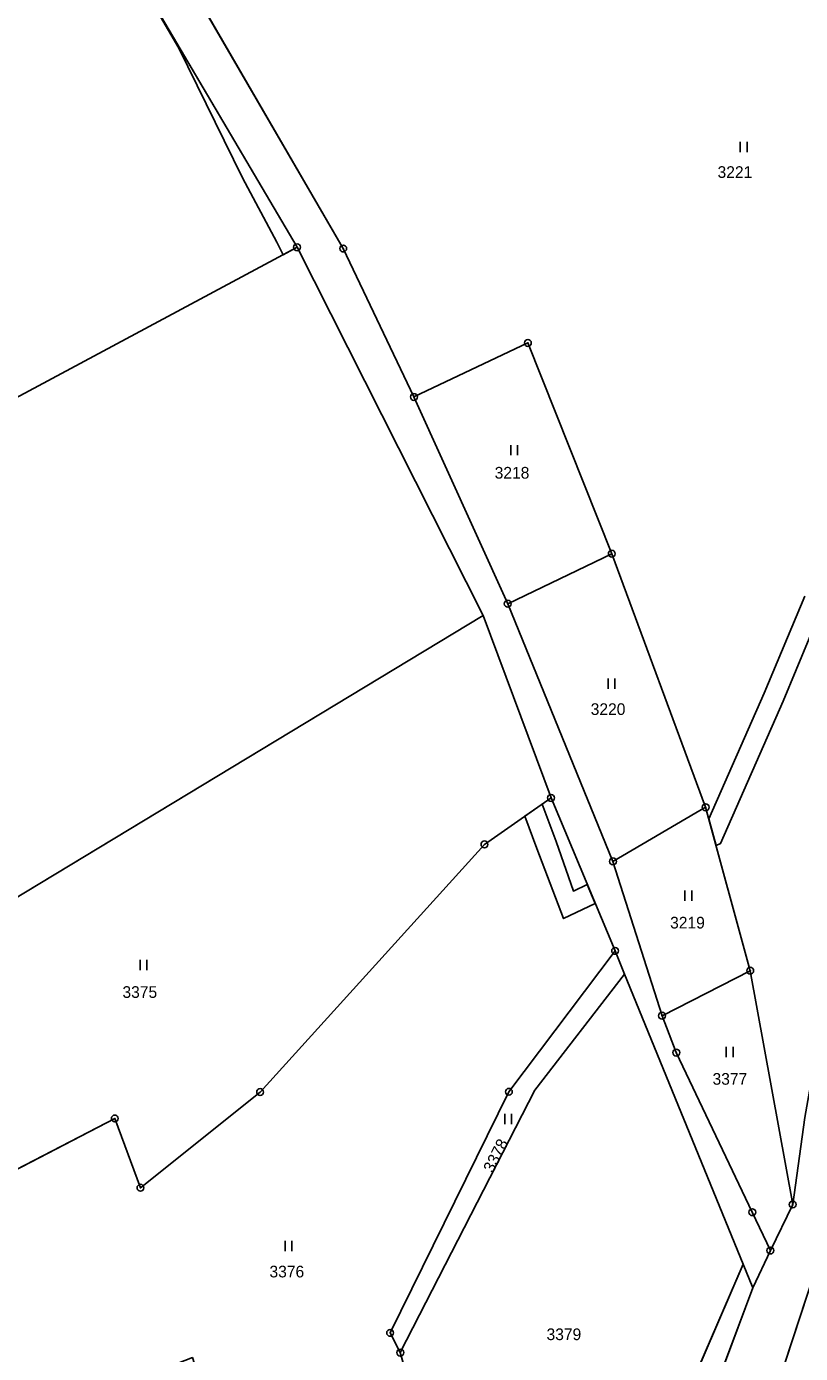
# Model space of a CAD drawing. Extents: x -689422 to -685210, y -987725 to -982160.
# Drawn here: x -687272.5 to -687159.7, y -987257.9 to -987064.7 of the extents above; entities that cross this region are included whole.
import ezdxf

# ---------------------------------------------------------------- set-up
doc = ezdxf.new("R2010")
doc.units = 0
for name, color, linetype in [('KN_Hranice_parcel', 7, 'Continuous'), ('KN_Parcelni cisla', 7, 'Continuous'), ('KN_Polygon parcely', 7, 'Continuous'), ('KN_POZEMKY_ORNA PUDA', 7, 'Continuous'), ('KN_POZEMKY_OSTATNI PLOCHA', 7, 'Continuous'), ('KN_POZEMKY_TTP', 7, 'Continuous'), ('KN_VYUZITI_17_ostatni plocha_ostatni komunikace', 7, 'Continuous'), ('KN_Věcná břemena k části', 7, 'Continuous'), ('KN_Značky bodu BP', 7, 'Continuous'), ('KN_Značky kultur', 7, 'Continuous')]:
    doc.layers.add(name, color=color, linetype=linetype)

msp = doc.modelspace()

# ---------------------------------------------------------------- linework, layer by layer
at = {"layer": 'KN_Hranice_parcel'}
for p, q in [((-687364.37, -987167.17), (-687233.07, -987096.87)), ((-687233.07, -987096.87), (-687205.98, -987150.48)), ((-687202.38, -987148.75), (-687216.04, -987118.66)), ((-687202.38, -987148.75), (-687187.23, -987141.47)), ((-687173.56, -987178.38), (-687187.23, -987141.47)), ((-687187.06, -987186.26), (-687202.38, -987148.75)), ((-687328.9, -987224.69), (-687205.98, -987150.48)), ((-687205.98, -987150.48), (-687196.08, -987177.03)), ((-687196.08, -987177.03), (-687186.74, -987199.29)), ((-687173.56, -987178.38), (-687187.06, -987186.26)), ((-687167.06, -987202.18), (-687173.56, -987178.38)), ((-687179.9, -987208.72), (-687187.06, -987186.26)), ((-687186.74, -987199.29), (-687185.36, -987202.66)), ((-687185.36, -987202.66), (-687168.09, -987244.91)), ((-687179.9, -987208.72), (-687167.06, -987202.18)), ((-687167.06, -987202.18), (-687160.87, -987236.2)), ((-687160.87, -987236.2), (-687164.12, -987242.91)), ((-687166.67, -987248.33), (-687164.12, -987242.91)), ((-687168.09, -987244.91), (-687166.67, -987248.33)), ((-687218.04, -987257.77), (-687194.57, -987339.96))]:
    msp.add_line(p, q, dxfattribs=at)
for points in [[(-687313.26, -986989.89), (-687262.81, -987046.37), (-687233.07, -987096.87)], [(-687216.04, -987118.66), (-687226.35, -987097.05), (-687257.76, -987042.98)], [(-687187.23, -987141.47), (-687199.45, -987110.79), (-687216.04, -987118.66)], [(-687127.72, -987135.74), (-687129.74, -987136.48), (-687137.9, -987140.22), (-687151.34, -987157.1), (-687155.68, -987167.27), (-687156.34, -987207.91), (-687159.11, -987223.56), (-687160.87, -987236.2)], [(-687318.64, -987254.28), (-687259.62, -987223.68), (-687255.88, -987233.77), (-687238.45, -987219.84), (-687205.77, -987183.79), (-687196.08, -987177.03)], [(-687186.74, -987199.29), (-687202.22, -987219.8), (-687219.52, -987254.89), (-687218.04, -987257.77)], [(-687218.04, -987257.77), (-687198.45, -987219.54), (-687185.36, -987202.66)], [(-687173.49, -987294.17), (-687153.74, -987234.04), (-687150.58, -987207.6)], [(-687164.12, -987242.91), (-687166.76, -987237.33), (-687177.83, -987214.1), (-687179.9, -987208.72)], [(-687189.57, -987320.07), (-687184.86, -987283.68), (-687168.09, -987244.91)], [(-687166.67, -987248.33), (-687178.57, -987280.07), (-687189.57, -987320.07)]]:
    msp.add_lwpolyline(points, dxfattribs=at)
at = {"layer": 'KN_Polygon parcely'}
for points in [[(-687313.26, -986989.89), (-687349.38, -987016.29), (-687391.56, -987035.92), (-687470.29, -987085.69), (-687449.91, -987074.57), (-687382.81, -987157.44), (-687377.61, -987153.94), (-687367.63, -987168.92), (-687364.37, -987167.17), (-687233.07, -987096.87), (-687262.81, -987046.37)], [(-687328.9, -987224.69), (-687205.98, -987150.48), (-687233.07, -987096.87), (-687364.37, -987167.17), (-687343.51, -987209.9), (-687335.62, -987229.67)], [(-687202.38, -987148.75), (-687187.23, -987141.47), (-687199.45, -987110.79), (-687216.04, -987118.66)], [(-687173.56, -987178.38), (-687187.23, -987141.47), (-687202.38, -987148.75), (-687187.06, -987186.26)], [(-687255.88, -987233.77), (-687238.45, -987219.84), (-687205.77, -987183.79), (-687196.08, -987177.03), (-687205.98, -987150.48), (-687328.9, -987224.69), (-687318.64, -987254.28), (-687259.62, -987223.68)], [(-687173.56, -987178.38), (-687187.06, -987186.26), (-687179.9, -987208.72), (-687167.06, -987202.18)], [(-687186.74, -987199.29), (-687202.22, -987219.8), (-687219.52, -987254.89), (-687218.04, -987257.77), (-687198.45, -987219.54), (-687185.36, -987202.66)], [(-687168.09, -987244.91), (-687185.36, -987202.66), (-687198.45, -987219.54), (-687218.04, -987257.77), (-687194.57, -987339.96), (-687189.57, -987320.07), (-687184.86, -987283.68)], [(-687179.9, -987208.72), (-687177.83, -987214.1), (-687166.76, -987237.33), (-687164.12, -987242.91), (-687160.87, -987236.2), (-687167.06, -987202.18)], [(-687166.67, -987248.33), (-687168.09, -987244.91), (-687184.86, -987283.68), (-687189.57, -987320.07), (-687178.57, -987280.07)]]:
    msp.add_lwpolyline(points, close=True, dxfattribs=at)
for points in [[(-687262.81, -987046.37), (-687233.07, -987096.87), (-687205.98, -987150.48), (-687196.08, -987177.03), (-687186.74, -987199.29), (-687185.36, -987202.66), (-687168.09, -987244.91), (-687166.67, -987248.33), (-687164.12, -987242.91), (-687166.76, -987237.33), (-687177.83, -987214.1), (-687179.9, -987208.72), (-687187.06, -987186.26), (-687202.38, -987148.75), (-687216.04, -987118.66), (-687226.35, -987097.05), (-687257.76, -987042.98)], [(-687257.76, -987042.98), (-687226.35, -987097.05), (-687216.04, -987118.66), (-687199.45, -987110.79), (-687187.23, -987141.47), (-687173.56, -987178.38), (-687167.06, -987202.18), (-687160.87, -987236.2), (-687159.11, -987223.56), (-687156.34, -987207.91), (-687155.68, -987167.27), (-687151.34, -987157.1), (-687137.9, -987140.22), (-687129.74, -987136.48), (-687127.72, -987135.74), (-687106.18, -987125.43), (-687091.67, -987114.95), (-687085.03, -987108.79), (-687076.84, -987097.19), (-687071.71, -987081.71), (-687072.23, -987069.95), (-687075.25, -987043.43)], [(-687173.49, -987294.17), (-687153.74, -987234.04), (-687150.58, -987207.6), (-687149.8, -987184.34), (-687149.31, -987169.64), (-687145.5, -987159.88), (-687133.81, -987145.13), (-687128.7, -987141.41), (-687107.05, -987133.19), (-687103.81, -987131.3), (-687087.2, -987119.71), (-687082.83, -987115.57), (-687101.17, -987125.77), (-687127.72, -987135.74), (-687129.74, -987136.48), (-687137.9, -987140.22), (-687151.34, -987157.1), (-687155.68, -987167.27), (-687156.34, -987207.91), (-687159.11, -987223.56), (-687160.87, -987236.2), (-687164.12, -987242.91), (-687166.67, -987248.33), (-687178.57, -987280.07)], [(-687287.15, -987341.97), (-687268.2, -987340.97), (-687250.33, -987335.91), (-687257.18, -987299.69), (-687265.14, -987265.06), (-687248.31, -987258.48), (-687241.9, -987278.88), (-687240.02, -987277.19), (-687221.86, -987347.47), (-687211.75, -987369.02), (-687201.89, -987355.84), (-687194.57, -987339.96), (-687218.04, -987257.77), (-687219.52, -987254.89), (-687202.22, -987219.8), (-687186.74, -987199.29), (-687196.08, -987177.03), (-687205.77, -987183.79), (-687238.45, -987219.84), (-687255.88, -987233.77), (-687259.62, -987223.68), (-687318.64, -987254.28)], [(-687069.89, -987453.95), (-687089.79, -987416.24), (-687097.55, -987394.4), (-687119.87, -987347.39), (-687124.48, -987311.79), (-687144.82, -987285.85), (-687142.15, -987278.65), (-687145.23, -987269.43), (-687149.27, -987248.55), (-687151.33, -987232.24), (-687150.58, -987207.6), (-687153.74, -987234.04), (-687173.49, -987294.17), (-687110.53, -987439.62)]]:
    msp.add_lwpolyline(points, dxfattribs=at)
at = {"layer": 'KN_POZEMKY_ORNA PUDA'}
for p, q in [((-687198.45, -987219.54), (-687185.36, -987202.66)), ((-687185.36, -987202.66), (-687168.09, -987244.91)), ((-687218.04, -987257.77), (-687198.45, -987219.54)), ((-687168.09, -987244.91), (-687184.86, -987283.68)), ((-687194.57, -987339.96), (-687218.04, -987257.77))]:
    msp.add_line(p, q, dxfattribs=at)
at = {"layer": 'KN_POZEMKY_OSTATNI PLOCHA'}
for p, q in [((-687257.76, -987042.98), (-687226.35, -987097.05)), ((-687233.07, -987096.87), (-687262.81, -987046.37)), ((-687205.98, -987150.48), (-687233.07, -987096.87)), ((-687226.35, -987097.05), (-687216.04, -987118.66)), ((-687216.04, -987118.66), (-687202.38, -987148.75)), ((-687202.38, -987148.75), (-687187.06, -987186.26)), ((-687196.08, -987177.03), (-687205.98, -987150.48)), ((-687186.74, -987199.29), (-687196.08, -987177.03)), ((-687187.06, -987186.26), (-687179.9, -987208.72)), ((-687185.36, -987202.66), (-687186.74, -987199.29)), ((-687168.09, -987244.91), (-687185.36, -987202.66)), ((-687179.9, -987208.72), (-687177.83, -987214.1)), ((-687177.83, -987214.1), (-687166.76, -987237.33)), ((-687160.87, -987236.2), (-687159.11, -987223.56)), ((-687153.74, -987234.04), (-687173.49, -987294.17)), ((-687164.12, -987242.91), (-687160.87, -987236.2)), ((-687166.76, -987237.33), (-687164.12, -987242.91)), ((-687166.67, -987248.33), (-687164.12, -987242.91)), ((-687164.12, -987242.91), (-687166.67, -987248.33)), ((-687166.67, -987248.33), (-687168.09, -987244.91)), ((-687178.57, -987280.07), (-687166.67, -987248.33))]:
    msp.add_line(p, q, dxfattribs=at)
at = {"layer": 'KN_POZEMKY_TTP'}
for p, q in [((-687226.35, -987097.05), (-687257.76, -987042.98)), ((-687262.81, -987046.37), (-687233.07, -987096.87)), ((-687233.07, -987096.87), (-687364.37, -987167.17)), ((-687364.37, -987167.17), (-687233.07, -987096.87)), ((-687233.07, -987096.87), (-687205.98, -987150.48)), ((-687216.04, -987118.66), (-687226.35, -987097.05)), ((-687216.04, -987118.66), (-687199.45, -987110.79)), ((-687199.45, -987110.79), (-687216.04, -987118.66)), ((-687199.45, -987110.79), (-687187.23, -987141.47)), ((-687187.23, -987141.47), (-687199.45, -987110.79)), ((-687202.38, -987148.75), (-687216.04, -987118.66)), ((-687187.23, -987141.47), (-687202.38, -987148.75)), ((-687202.38, -987148.75), (-687187.23, -987141.47)), ((-687187.23, -987141.47), (-687173.56, -987178.38)), ((-687173.56, -987178.38), (-687187.23, -987141.47)), ((-687187.06, -987186.26), (-687202.38, -987148.75)), ((-687328.9, -987224.69), (-687205.98, -987150.48)), ((-687205.98, -987150.48), (-687328.9, -987224.69)), ((-687205.98, -987150.48), (-687196.08, -987177.03)), ((-687205.77, -987183.79), (-687196.08, -987177.03)), ((-687196.08, -987177.03), (-687205.77, -987183.79)), ((-687196.08, -987177.03), (-687186.74, -987199.29)), ((-687187.06, -987186.26), (-687173.56, -987178.38)), ((-687173.56, -987178.38), (-687187.06, -987186.26)), ((-687173.56, -987178.38), (-687167.06, -987202.18)), ((-687167.06, -987202.18), (-687173.56, -987178.38)), ((-687238.45, -987219.84), (-687205.77, -987183.79)), ((-687205.77, -987183.79), (-687238.45, -987219.84)), ((-687179.9, -987208.72), (-687187.06, -987186.26)), ((-687186.74, -987199.29), (-687202.22, -987219.8)), ((-687202.22, -987219.8), (-687186.74, -987199.29)), ((-687186.74, -987199.29), (-687185.36, -987202.66)), ((-687185.36, -987202.66), (-687198.45, -987219.54)), ((-687179.9, -987208.72), (-687167.06, -987202.18)), ((-687167.06, -987202.18), (-687179.9, -987208.72)), ((-687167.06, -987202.18), (-687160.87, -987236.2)), ((-687160.87, -987236.2), (-687167.06, -987202.18)), ((-687177.83, -987214.1), (-687179.9, -987208.72)), ((-687166.76, -987237.33), (-687177.83, -987214.1)), ((-687255.88, -987233.77), (-687238.45, -987219.84)), ((-687238.45, -987219.84), (-687255.88, -987233.77)), ((-687202.22, -987219.8), (-687219.52, -987254.89)), ((-687219.52, -987254.89), (-687202.22, -987219.8)), ((-687198.45, -987219.54), (-687218.04, -987257.77)), ((-687318.64, -987254.28), (-687259.62, -987223.68)), ((-687259.62, -987223.68), (-687318.64, -987254.28)), ((-687259.62, -987223.68), (-687255.88, -987233.77)), ((-687255.88, -987233.77), (-687259.62, -987223.68)), ((-687159.11, -987223.56), (-687160.87, -987236.2)), ((-687173.49, -987294.17), (-687153.74, -987234.04)), ((-687160.87, -987236.2), (-687164.12, -987242.91)), ((-687164.12, -987242.91), (-687166.76, -987237.33)), ((-687184.86, -987283.68), (-687168.09, -987244.91)), ((-687168.09, -987244.91), (-687166.67, -987248.33)), ((-687166.67, -987248.33), (-687178.57, -987280.07)), ((-687219.52, -987254.89), (-687218.04, -987257.77)), ((-687218.04, -987257.77), (-687219.52, -987254.89)), ((-687218.04, -987257.77), (-687194.57, -987339.96))]:
    msp.add_line(p, q, dxfattribs=at)
at = {"layer": 'KN_VYUZITI_17_ostatni plocha_ostatni komunikace'}
for p, q in [((-687257.76, -987042.98), (-687226.35, -987097.05)), ((-687233.07, -987096.87), (-687262.81, -987046.37)), ((-687205.98, -987150.48), (-687233.07, -987096.87)), ((-687226.35, -987097.05), (-687216.04, -987118.66)), ((-687216.04, -987118.66), (-687202.38, -987148.75)), ((-687202.38, -987148.75), (-687187.06, -987186.26)), ((-687196.08, -987177.03), (-687205.98, -987150.48)), ((-687186.74, -987199.29), (-687196.08, -987177.03)), ((-687187.06, -987186.26), (-687179.9, -987208.72)), ((-687185.36, -987202.66), (-687186.74, -987199.29)), ((-687168.09, -987244.91), (-687185.36, -987202.66)), ((-687179.9, -987208.72), (-687177.83, -987214.1)), ((-687177.83, -987214.1), (-687166.76, -987237.33)), ((-687160.87, -987236.2), (-687159.11, -987223.56)), ((-687153.74, -987234.04), (-687173.49, -987294.17)), ((-687164.12, -987242.91), (-687160.87, -987236.2)), ((-687166.76, -987237.33), (-687164.12, -987242.91)), ((-687166.67, -987248.33), (-687164.12, -987242.91)), ((-687164.12, -987242.91), (-687166.67, -987248.33)), ((-687166.67, -987248.33), (-687168.09, -987244.91)), ((-687178.57, -987280.07), (-687166.67, -987248.33))]:
    msp.add_line(p, q, dxfattribs=at)
at = {"layer": 'KN_Věcná břemena k části'}
for points in [[(-687235.1, -987097.96), (-687233.07, -987096.87), (-687262.81, -987046.37), (-687259.67, -987051.83), (-687250.29, -987067.9), (-687241.01, -987086.74), (-687236.01, -987096.11)], [(-687198.16, -987184.4), (-687194.24, -987194.59), (-687189.64, -987192.39), (-687190.8, -987189.62), (-687192.82, -987190.59), (-687195.34, -987183.36), (-687197.36, -987177.92), (-687199.9, -987179.69)]]:
    msp.add_lwpolyline(points, close=True, dxfattribs=at)
msp.add_lwpolyline([(-687159.13, -987147.66), (-687165.02, -987161.79), (-687173.09, -987180.09), (-687172.03, -987183.97), (-687171.38, -987183.66), (-687162.24, -987162.93), (-687156.59, -987149.24)], dxfattribs=at)
at = {"layer": 'KN_Značky bodu BP'}
for centre, radius in [((-687233.07, -987096.87), 0.5), ((-687233.07, -987096.87), 0.0303), ((-687226.35, -987097.05), 0.5), ((-687226.35, -987097.05), 0.0303), ((-687199.45, -987110.79), 0.5), ((-687199.45, -987110.79), 0.0303), ((-687216.04, -987118.66), 0.5), ((-687216.04, -987118.66), 0.0303), ((-687187.23, -987141.47), 0.5), ((-687187.23, -987141.47), 0.0303), ((-687202.38, -987148.75), 0.5), ((-687202.38, -987148.75), 0.0303), ((-687196.08, -987177.03), 0.5), ((-687196.08, -987177.03), 0.0303), ((-687173.56, -987178.38), 0.5), ((-687173.56, -987178.38), 0.0303), ((-687205.77, -987183.79), 0.5), ((-687205.77, -987183.79), 0.0303), ((-687187.06, -987186.26), 0.5), ((-687187.06, -987186.26), 0.0303), ((-687186.74, -987199.29), 0.5), ((-687186.74, -987199.29), 0.0303), ((-687167.06, -987202.18), 0.5), ((-687167.06, -987202.18), 0.0303), ((-687179.9, -987208.72), 0.5), ((-687179.9, -987208.72), 0.0303), ((-687177.83, -987214.1), 0.5), ((-687177.83, -987214.1), 0.0303), ((-687238.45, -987219.84), 0.5), ((-687238.45, -987219.84), 0.0303), ((-687202.22, -987219.8), 0.5), ((-687202.22, -987219.8), 0.0303), ((-687259.62, -987223.68), 0.5), ((-687259.62, -987223.68), 0.0303), ((-687255.88, -987233.77), 0.5), ((-687255.88, -987233.77), 0.0303), ((-687160.87, -987236.2), 0.5), ((-687160.87, -987236.2), 0.0303), ((-687166.76, -987237.33), 0.5), ((-687166.76, -987237.33), 0.0303), ((-687164.12, -987242.91), 0.5), ((-687164.12, -987242.91), 0.0303), ((-687219.52, -987254.89), 0.5), ((-687219.52, -987254.89), 0.0303), ((-687218.04, -987257.77), 0.5), ((-687218.04, -987257.77), 0.0303)]:
    msp.add_circle(centre, radius, dxfattribs=at)
at = {"layer": 'KN_Značky kultur'}
for p, q in [((-687168.53, -987083.03), (-687168.53, -987081.53)), ((-687167.53, -987083.03), (-687167.53, -987081.53)), ((-687201.94, -987127.15), (-687201.94, -987125.65)), ((-687200.94, -987127.15), (-687200.94, -987125.65)), ((-687187.77, -987161.12), (-687187.77, -987159.62)), ((-687186.77, -987161.12), (-687186.77, -987159.62)), ((-687176.59, -987192.02), (-687176.59, -987190.52)), ((-687175.59, -987192.02), (-687175.59, -987190.52)), ((-687255.95, -987202.1), (-687255.95, -987200.6)), ((-687254.95, -987202.1), (-687254.95, -987200.6)), ((-687170.55, -987214.76), (-687170.55, -987213.26)), ((-687169.55, -987214.76), (-687169.55, -987213.26)), ((-687202.82, -987224.49), (-687202.82, -987222.99)), ((-687201.82, -987224.49), (-687201.82, -987222.99)), ((-687234.82, -987242.99), (-687234.82, -987241.49)), ((-687233.82, -987242.99), (-687233.82, -987241.49))]:
    msp.add_line(p, q, dxfattribs=at)

# ---------------------------------------------------------------- texts
at = {"layer": 'KN_Parcelni cisla'}
for s, p in [('3221', (-687171.82, -987086.77)), ('3218', (-687204.29, -987130.54)), ('3220', (-687190.3, -987164.95)), ('3219', (-687178.73, -987196.03)), ('3375', (-687258.51, -987206.13)), ('3377', (-687172.55, -987218.77)), ('3376', (-687237.09, -987246.82)), ('3379', (-687196.73, -987255.95))]:
    msp.add_text(s, height=1.7, dxfattribs=at).set_placement(p)
msp.add_text('3378', height=1.7, rotation=63, dxfattribs=at).set_placement((-687204.53, -987231.72))

doc.saveas('drawing.dxf')
